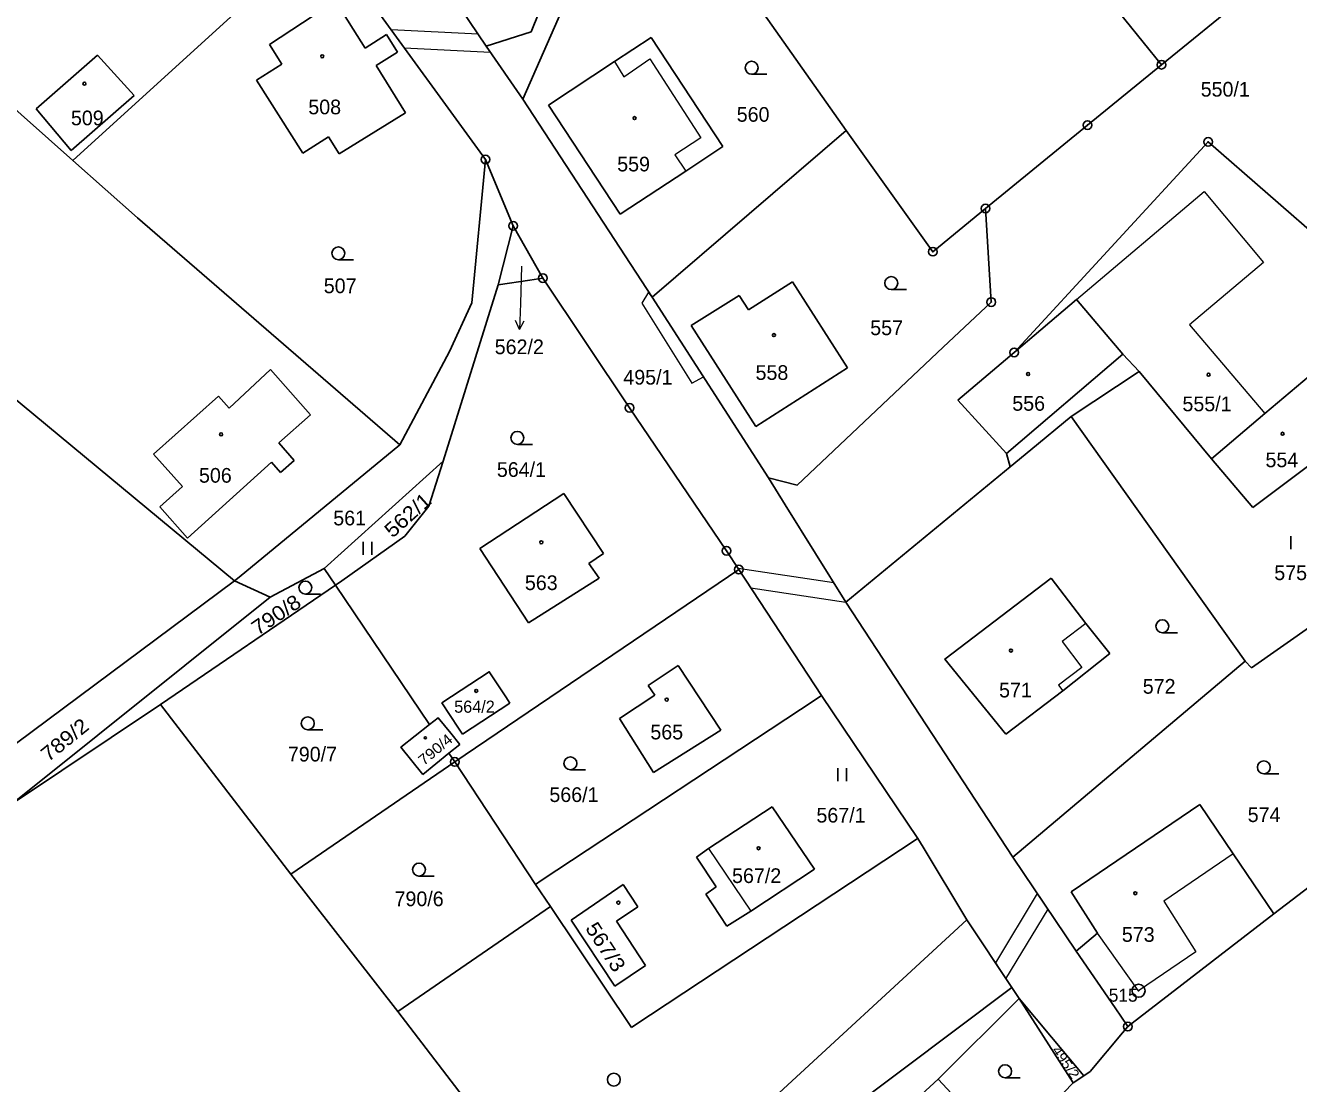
# Model space of a CAD drawing. Extents: x -727701 to -724405, y -960481 to -957284.
# Drawn here: x -726806.8 to -726659.3, y -958649.2 to -958526.7 of the extents above; entities that cross this region are included whole.
import ezdxf
from ezdxf.enums import TextEntityAlignment as Align

# ---------------------------------------------------------------- set-up
doc = ezdxf.new("R2010")
doc.units = 0
doc.header["$LTSCALE"] = 0.68
for name, color, linetype, lineweight in [('1', 7, 'Continuous', 25), ('13', 7, 'Continuous', 13), ('3', 7, 'Continuous', 25), ('4', 7, 'Continuous', 13), ('5', 7, 'Continuous', 25), ('7', 7, 'Continuous', 13), ('8', 7, 'Continuous', 25)]:
    doc.layers.add(name, color=color, linetype=linetype, lineweight=lineweight)
doc.layers.add('2', color=7, linetype='Continuous')

msp = doc.modelspace()

# ---------------------------------------------------------------- linework, layer by layer
at = {"layer": '1'}
for p, q in [((-726675.19, -958531.23), (-726704.2, -958495.39)), ((-726749.16, -958535.22), (-726735.77, -958504.69)), ((-726675.19, -958531.23), (-726642.56, -958504.67)), ((-726769.33, -958505.52), (-726753.4, -958529.08)), ((-726772.47, -958516.11), (-726801.26, -958542.32)), ((-726753.48, -958542.22), (-726772.47, -958516.11)), ((-726726.79, -958517.44), (-726711.7, -958538.86)), ((-726778.48, -958528.9), (-726770.84, -958523.86)), ((-726770.84, -958523.86), (-726767.43, -958529.3)), ((-726747.32, -958525.22), (-726748.2, -958527.43)), ((-726767.43, -958529.3), (-726764.96, -958527.75)), ((-726764.96, -958527.75), (-726763.69, -958529.77)), ((-726748.2, -958527.43), (-726753.4, -958529.08)), ((-726738.54, -958530.85), (-726734.3, -958528.07)), ((-726734.3, -958528.07), (-726725.98, -958540.72)), ((-726805.51, -958536.34), (-726798.42, -958530.13)), ((-726798.42, -958530.13), (-726794.17, -958534.79)), ((-726777.05, -958531.16), (-726778.48, -958528.9)), ((-726763.69, -958529.77), (-726766.16, -958531.32)), ((-726753.4, -958529.08), (-726749.16, -958535.22)), ((-726801.26, -958542.32), (-726814.19, -958530.83)), ((-726780, -958533.04), (-726777.05, -958531.16)), ((-726766.16, -958531.32), (-726762.73, -958536.79)), ((-726746.2, -958535.9), (-726738.54, -958530.85)), ((-726683.77, -958538.22), (-726675.19, -958531.23)), ((-726774.63, -958541.48), (-726780, -958533.04)), ((-726794.17, -958534.79), (-726801.45, -958541.15)), ((-726749.16, -958535.22), (-726734.2, -958558.14)), ((-726737.88, -958548.55), (-726746.2, -958535.9)), ((-726801.45, -958541.15), (-726805.51, -958536.34)), ((-726762.73, -958536.79), (-726770.43, -958541.57)), ((-726711.7, -958538.86), (-726734.2, -958558.14)), ((-726711.7, -958538.86), (-726701.68, -958552.88)), ((-726683.77, -958538.22), (-726695.59, -958547.89)), ((-726771.68, -958539.6), (-726774.63, -958541.48)), ((-726770.43, -958541.57), (-726771.68, -958539.6)), ((-726647.56, -958559.53), (-726669.8, -958540.17)), ((-726725.98, -958540.72), (-726730.29, -958543.56)), ((-726793.78, -958548.96), (-726801.26, -958542.32)), ((-726753.48, -958542.22), (-726755.06, -958558.82)), ((-726753.48, -958542.22), (-726750.29, -958549.89)), ((-726730.29, -958543.56), (-726737.88, -958548.55)), ((-726763.39, -958575.25), (-726793.78, -958548.96)), ((-726695.59, -958547.89), (-726701.68, -958552.88)), ((-726695.59, -958547.89), (-726694.91, -958558.71)), ((-726750.29, -958549.89), (-726752.01, -958556.71)), ((-726750.29, -958549.89), (-726746.84, -958555.93)), ((-726752.01, -958556.71), (-726758.4, -958577.12)), ((-726752.01, -958556.71), (-726748.36, -958556.17)), ((-726746.84, -958555.93), (-726748.36, -958556.17)), ((-726736.79, -958570.96), (-726746.84, -958555.93)), ((-726723.04, -958559.62), (-726717.95, -958556.36)), ((-726717.95, -958556.36), (-726711.57, -958566.32)), ((-726734.2, -958558.14), (-726720.71, -958579.05)), ((-726729.67, -958561.44), (-726724.11, -958557.94)), ((-726724.11, -958557.94), (-726723.04, -958559.62)), ((-726757.67, -958564.43), (-726755.06, -958558.82)), ((-726694.91, -958558.71), (-726700.47, -958563.94)), ((-726692.26, -958564.54), (-726685.04, -958558.42)), ((-726685.04, -958558.42), (-726679.69, -958564.74)), ((-726722.19, -958573.12), (-726729.67, -958561.44)), ((-726700.47, -958563.94), (-726717.4, -958579.91)), ((-726757.67, -958564.43), (-726763.39, -958575.25)), ((-726679.69, -958564.74), (-726693.15, -958576.25)), ((-726783.16, -958570.99), (-726778.38, -958566.52)), ((-726778.38, -958566.52), (-726773.75, -958571.76)), ((-726711.57, -958566.32), (-726722.19, -958573.12)), ((-726677.8, -958566.75), (-726685.66, -958571.98)), ((-726669.41, -958576.87), (-726677.8, -958566.75)), ((-726656.62, -958566.04), (-726663.23, -958571.63)), ((-726810.2, -958568.1), (-726782.56, -958590.97)), ((-726791.92, -958576.31), (-726784.4, -958569.6)), ((-726784.4, -958569.6), (-726783.16, -958570.99)), ((-726725.57, -958587.51), (-726736.79, -958570.96)), ((-726693.15, -958576.25), (-726698.78, -958570.06)), ((-726773.75, -958571.76), (-726777.42, -958575.01)), ((-726685.66, -958571.98), (-726690.34, -958575.83)), ((-726685.66, -958571.98), (-726665.5, -958600.3)), ((-726663.23, -958571.63), (-726669.41, -958576.87)), ((-726664.64, -958582.51), (-726651.21, -958572.42)), ((-726763.39, -958575.25), (-726782.02, -958590.57)), ((-726777.42, -958575.01), (-726775.62, -958577.06)), ((-726692.72, -958577.79), (-726690.34, -958575.83)), ((-726788.56, -958580.07), (-726791.92, -958576.31)), ((-726778.28, -958577.25), (-726787.98, -958586.04)), ((-726777.21, -958578.46), (-726778.28, -958577.25)), ((-726775.62, -958577.06), (-726777.21, -958578.46)), ((-726772.16, -958589.55), (-726758.4, -958577.12)), ((-726758.4, -958577.12), (-726760.03, -958582.35)), ((-726693.15, -958576.25), (-726692.72, -958577.79)), ((-726669.41, -958576.87), (-726664.64, -958582.51)), ((-726692.72, -958577.79), (-726711.75, -958593.46)), ((-726791.21, -958582.42), (-726788.56, -958580.07)), ((-726720.71, -958579.05), (-726718.77, -958582.18)), ((-726717.4, -958579.91), (-726720.71, -958579.05)), ((-726754.14, -958587.26), (-726744.43, -958580.89)), ((-726744.43, -958580.89), (-726739.81, -958587.81)), ((-726787.98, -958586.04), (-726791.21, -958582.42)), ((-726762.84, -958585.82), (-726760.03, -958582.35)), ((-726718.77, -958582.18), (-726711.75, -958593.46)), ((-726762.84, -958585.82), (-726770.12, -958590.99)), ((-726748.51, -958595.84), (-726754.14, -958587.26)), ((-726724.15, -958589.68), (-726725.57, -958587.51)), ((-726739.81, -958587.81), (-726741.5, -958588.98)), ((-726741.5, -958588.98), (-726740.33, -958590.67)), ((-726782.02, -958590.57), (-726782.56, -958590.97)), ((-726778.4, -958592.89), (-726772.16, -958589.55)), ((-726772.16, -958589.55), (-726770.87, -958591.49)), ((-726724.15, -958589.68), (-726757.04, -958611.96)), ((-726724.15, -958589.68), (-726714.57, -958604.26)), ((-726782.56, -958590.97), (-726807.78, -958609.8)), ((-726791.12, -958605.31), (-726770.87, -958591.49)), ((-726782.56, -958590.97), (-726778.4, -958592.89)), ((-726770.12, -958590.99), (-726770.87, -958591.49)), ((-726770.87, -958591.49), (-726759.95, -958607.61)), ((-726740.33, -958590.67), (-726748.51, -958595.84)), ((-726687.96, -958590.68), (-726683.98, -958595.92)), ((-726778.4, -958592.89), (-726808.24, -958616.76)), ((-726711.75, -958593.46), (-726692.41, -958622.99)), ((-726683.98, -958595.92), (-726681.19, -958599.39)), ((-726664.76, -958601.05), (-726657.68, -958596.09)), ((-726681.19, -958599.39), (-726686.61, -958603.72)), ((-726734.64, -958603.11), (-726731.16, -958600.8)), ((-726731.16, -958600.8), (-726726.23, -958608.28)), ((-726665.5, -958600.3), (-726692.41, -958622.99)), ((-726665.5, -958600.3), (-726664.76, -958601.05)), ((-726733.89, -958604.24), (-726734.64, -958603.11)), ((-726686.61, -958603.72), (-726693.23, -958608.75)), ((-726808.24, -958616.76), (-726791.12, -958605.31)), ((-726791.12, -958605.31), (-726776.01, -958624.94)), ((-726750.65, -958605.14), (-726756.14, -958608.75)), ((-726751.13, -958604.41), (-726750.65, -958605.14)), ((-726747.03, -958625.69), (-726715.2, -958604.67)), ((-726737.95, -958606.93), (-726733.89, -958604.24)), ((-726714.57, -958604.26), (-726715.2, -958604.67)), ((-726714.57, -958604.26), (-726703.43, -958620.83)), ((-726756.14, -958608.75), (-726756.61, -958608.03)), ((-726734.04, -958613.17), (-726737.95, -958606.93)), ((-726726.23, -958608.28), (-726734.04, -958613.17)), ((-726757.51, -958608.62), (-726756.44, -958609.93)), ((-726757.71, -958610.96), (-726760.73, -958613.42)), ((-726756.44, -958609.93), (-726757.71, -958610.96)), ((-726757.71, -958610.96), (-726757.04, -958611.96)), ((-726776.01, -958624.94), (-726757.04, -958611.96)), ((-726757.04, -958611.96), (-726747.69, -958626.13)), ((-726662.18, -958629.55), (-726643.63, -958615.25)), ((-726727.64, -958621.99), (-726720.27, -958617.16)), ((-726720.27, -958617.16), (-726715.39, -958624.38)), ((-726685.68, -958626.98), (-726670.77, -958616.88)), ((-726670.77, -958616.88), (-726666.89, -958622.61)), ((-726736.3, -958642.52), (-726703.48, -958620.86)), ((-726729.04, -958623), (-726727.64, -958621.99)), ((-726726.77, -958626.41), (-726729.04, -958623)), ((-726697.75, -958630.25), (-726702.79, -958621.81)), ((-726692.41, -958622.99), (-726685.08, -958633.87)), ((-726666.89, -958622.61), (-726662.18, -958629.55)), ((-726715.39, -958624.38), (-726722.74, -958629.23)), ((-726776.01, -958624.94), (-726763.62, -958640.86)), ((-726747.69, -958626.13), (-726747.03, -958625.69)), ((-726747.69, -958626.13), (-726745.97, -958628.71)), ((-726743.58, -958630.26), (-726737.54, -958626.16)), ((-726737.54, -958626.16), (-726735.83, -958628.73)), ((-726727.98, -958627.26), (-726726.77, -958626.41)), ((-726725.54, -958630.96), (-726727.98, -958627.26)), ((-726682.6, -958631.8), (-726685.68, -958626.98)), ((-726763.62, -958640.86), (-726745.97, -958628.71)), ((-726745.97, -958628.71), (-726736.59, -958642.71)), ((-726735.83, -958628.73), (-726738.33, -958630.41)), ((-726738.49, -958637.93), (-726743.58, -958630.26)), ((-726741.15, -958670.21), (-726697.75, -958630.25)), ((-726738.33, -958630.41), (-726734.97, -958635.52)), ((-726722.74, -958629.23), (-726725.54, -958630.96)), ((-726692.54, -958638.08), (-726697.75, -958630.25)), ((-726662.18, -958629.55), (-726679.1, -958642.6)), ((-726685.08, -958633.87), (-726682.6, -958631.8)), ((-726685.08, -958633.87), (-726680.58, -958640.42)), ((-726734.97, -958635.52), (-726738.49, -958637.93)), ((-726692.54, -958638.08), (-726721.81, -958660.04)), ((-726691.67, -958639.34), (-726692.54, -958638.08)), ((-726691.67, -958639.34), (-726701.06, -958648.67)), ((-726691.67, -958639.34), (-726684.18, -958648.28)), ((-726685.42, -958649.09), (-726691.67, -958639.34)), ((-726680.58, -958640.42), (-726679.1, -958642.6)), ((-726763.62, -958640.86), (-726741.15, -958670.21)), ((-726736.59, -958642.71), (-726736.3, -958642.52)), ((-726683.46, -958647.81), (-726679.7, -958643.32)), ((-726679.1, -958642.6), (-726679.7, -958643.32)), ((-726683.46, -958647.81), (-726684.18, -958648.28)), ((-726701.06, -958648.67), (-726694.83, -958655.37)), ((-726693.58, -958657.51), (-726685.42, -958649.09)), ((-726684.18, -958648.28), (-726685.42, -958649.09))]:
    msp.add_line(p, q, dxfattribs=at)
for points in [[(-726669.8, -958540.17), (-726692.26, -958564.54), (-726698.78, -958570.06)], [(-726693.23, -958608.75), (-726700.29, -958600.05), (-726687.96, -958590.68)], [(-726756.61, -958608.03), (-726758.53, -958605.13), (-726753.04, -958601.51), (-726751.13, -958604.41)], [(-726759.95, -958607.61), (-726758.97, -958606.84), (-726757.51, -958608.62)], [(-726760.73, -958613.42), (-726763.28, -958610.26), (-726759.95, -958607.61)], [(-726703.48, -958620.86), (-726703.43, -958620.83), (-726702.79, -958621.81)]]:
    msp.add_lwpolyline(points, dxfattribs=at)
at = {"layer": '13'}
for points in [[(-726764.4, -958527.21), (-726762.89, -958529.29), (-726752.91, -958529.79), (-726753.4, -958529.08), (-726754.32, -958527.71)], [(-726734.59, -958557.55), (-726735.38, -958558.83), (-726729.6, -958568.09), (-726728.24, -958567.37), (-726734.2, -958558.14)], [(-726724.22, -958589.56), (-726722.75, -958591.8), (-726711.75, -958593.46), (-726713.15, -958591.22)], [(-726694.44, -958635.22), (-726693.22, -958637.06), (-726688.34, -958629.02), (-726689.58, -958627.2)]]:
    msp.add_lwpolyline(points, close=True, dxfattribs=at)
at = {"layer": '3'}
for p, q in [((-726722.663, -958532.34), (-726720.913, -958532.34)), ((-726770.523, -958553.82), (-726768.773, -958553.82)), ((-726706.493, -958557.27), (-726704.743, -958557.27)), ((-726749.793, -958575.19), (-726748.043, -958575.19)), ((-726660.231, -958587.33), (-726660.231, -958585.83)), ((-726767.641, -958587.96), (-726767.641, -958586.46)), ((-726766.64, -958587.96), (-726766.64, -958586.46)), ((-726774.343, -958592.52), (-726772.593, -958592.52)), ((-726675.103, -958597), (-726673.353, -958597)), ((-726774.063, -958608.24), (-726772.313, -958608.24)), ((-726712.681, -958614.17), (-726712.681, -958612.67)), ((-726711.68, -958614.17), (-726711.68, -958612.67)), ((-726743.653, -958612.87), (-726741.903, -958612.87)), ((-726663.353, -958613.33), (-726661.603, -958613.33)), ((-726761.183, -958625.17), (-726759.433, -958625.17)), ((-726693.313, -958648.52), (-726691.563, -958648.52))]:
    msp.add_line(p, q, dxfattribs=at)
for centre in [(-726722.6629, -958531.5898), (-726770.5229, -958553.0698), (-726706.4929, -958556.5198), (-726749.7929, -958574.4398), (-726774.3429, -958591.7698), (-726675.1029, -958596.2498), (-726774.0629, -958607.4898), (-726743.6529, -958612.1198), (-726663.3529, -958612.5798), (-726761.1829, -958624.4198), (-726738.6229, -958648.7398), (-726693.3129, -958647.7698)]:
    msp.add_circle(centre, 0.75, dxfattribs=at)
at = {"layer": '4'}
for p, q in [((-726738.54, -958530.85), (-726737.46, -958532.65)), ((-726737.46, -958532.65), (-726734.44, -958530.57)), ((-726734.44, -958530.57), (-726728.56, -958539.69)), ((-726728.56, -958539.69), (-726731.55, -958541.65)), ((-726731.55, -958541.65), (-726730.29, -958543.56)), ((-726685.04, -958558.42), (-726670.27, -958545.92)), ((-726670.27, -958545.92), (-726663.39, -958554.15)), ((-726663.39, -958554.15), (-726671.94, -958561.35)), ((-726671.94, -958561.35), (-726663.23, -958571.63)), ((-726677.8, -958566.75), (-726679.69, -958564.74)), ((-726683.98, -958595.92), (-726686.72, -958598.01)), ((-726686.72, -958598.01), (-726684.44, -958601.01)), ((-726684.44, -958601.01), (-726687.12, -958603.05)), ((-726687.12, -958603.05), (-726686.61, -958603.72)), ((-726727.64, -958621.99), (-726722.74, -958629.23)), ((-726666.89, -958622.61), (-726674.95, -958628.08)), ((-726674.95, -958628.08), (-726671.24, -958633.95)), ((-726677.86, -958638.45), (-726682.6, -958631.8)), ((-726671.24, -958633.95), (-726677.86, -958638.45)), ((-726703.46, -958650.9), (-726701.06, -958648.67))]:
    msp.add_line(p, q, dxfattribs=at)
at = {"layer": '5'}
for centre, radius in [((-726772.3868, -958530.2592), 0.175), ((-726799.9268, -958533.4292), 0.175), ((-726736.2168, -958537.4192), 0.175), ((-726720.0768, -958562.5392), 0.175), ((-726690.6468, -958567.0492), 0.175), ((-726669.7568, -958567.1192), 0.175), ((-726784.0968, -958574.0292), 0.175), ((-726661.1868, -958573.9592), 0.175), ((-726747.0168, -958586.5292), 0.175), ((-726692.6368, -958599.0592), 0.175), ((-726754.5568, -958603.7292), 0.175), ((-726732.4968, -958604.7392), 0.175), ((-726760.4449, -958609.1594), 0.126), ((-726721.8668, -958621.9492), 0.175), ((-726678.2368, -958627.1592), 0.175), ((-726738.0968, -958628.2492), 0.175)]:
    msp.add_circle(centre, radius, dxfattribs=at)
at = {"layer": '7'}
msp.add_line((-726749.535, -958561.879), (-726748.999, -958560.896), dxfattribs=at)
msp.add_lwpolyline([(-726749.31, -958554.57), (-726749.43, -958558.88), (-726749.535, -958561.879), (-726750, -958560.861)], dxfattribs=at)
at = {"layer": '8'}
for centre, radius in [((-726675.19, -958531.2299), 0.5), ((-726675.19, -958531.2299), 0.0303), ((-726683.77, -958538.2199), 0.5), ((-726683.77, -958538.2199), 0.0303), ((-726669.8, -958540.1699), 0.5), ((-726669.8, -958540.1699), 0.0303), ((-726753.48, -958542.2199), 0.5), ((-726753.48, -958542.2199), 0.0303), ((-726695.59, -958547.8899), 0.5), ((-726695.59, -958547.8899), 0.0303), ((-726750.29, -958549.8899), 0.5), ((-726750.29, -958549.8899), 0.0303), ((-726701.68, -958552.8799), 0.5), ((-726701.68, -958552.8799), 0.0303), ((-726746.84, -958555.9299), 0.5), ((-726746.84, -958555.9299), 0.0303), ((-726694.91, -958558.7099), 0.5), ((-726694.91, -958558.7099), 0.0303), ((-726692.26, -958564.5399), 0.5), ((-726692.26, -958564.5399), 0.0303), ((-726736.79, -958570.9599), 0.5), ((-726736.79, -958570.9599), 0.0303), ((-726725.57, -958587.5099), 0.5), ((-726725.57, -958587.5099), 0.0303), ((-726724.15, -958589.6799), 0.5), ((-726724.15, -958589.6799), 0.0303), ((-726757.04, -958611.9599), 0.5), ((-726757.04, -958611.9599), 0.0303), ((-726677.86, -958638.4498), 0.75), ((-726677.86, -958638.4498), 0.03), ((-726679.1, -958642.5999), 0.5), ((-726679.1, -958642.5999), 0.0303)]:
    msp.add_circle(centre, radius, dxfattribs=at)

# ---------------------------------------------------------------- texts
at = {"layer": '2'}
for s, height, p in [('550/1', 1.7, (-726667.82, -958534.925)), ('562/2', 1.7, (-726749.57, -958564.745)), ('555/1', 1.7, (-726669.93, -958571.355)), ('564/1', 1.7, (-726749.32, -958578.955)), ('564/2', 1.403, (-726754.759, -958606.26)), ('790/7', 1.7, (-726773.52, -958611.905)), ('566/1', 1.7, (-726743.24, -958616.595)), ('790/6', 1.7, (-726761.17, -958628.655))]:
    msp.add_text(s, height=height, dxfattribs=at).set_placement(p, align=Align.CENTER)
for s, p in [('508', (-726774, -958536.975)), ('509', (-726801.49, -958538.245)), ('560', (-726724.39, -958537.835)), ('559', (-726738.23, -958543.585)), ('507', (-726772.21, -958557.685)), ('557', (-726708.93, -958562.545)), ('495/1', (-726737.52, -958568.265)), ('558', (-726722.21, -958567.725)), ('556', (-726692.48, -958571.295)), ('554', (-726663.16, -958577.835)), ('506', (-726786.66, -958579.625)), ('561', (-726771.11, -958584.565)), ('563', (-726748.92, -958592.055)), ('575', (-726662.14, -958590.905)), ('572', (-726677.37, -958604.055)), ('571', (-726694.01, -958604.485)), ('565', (-726734.39, -958609.345)), ('567/1', (-726715.16, -958618.975)), ('574', (-726665.22, -958618.915)), ('567/2', (-726724.93, -958625.975)), ('573', (-726679.79, -958632.785))]:
    msp.add_text(s, height=1.7, dxfattribs=at).set_placement(p)
at = {"layer": '2', "width": 1.1}
for s, height, rotation, p in [('562/1', 1.7, 42, (-726764.245, -958586.105)), ('567/3', 1.7, 303, (-726741.986, -958631.211)), ('495/2', 1.139, 305, (-726687.953, -958645.353))]:
    msp.add_text(s, height=height, rotation=rotation, dxfattribs=at).set_placement(p)
for s, height, rotation, p in [('790/8', 1.7, 34, (-726777.2498, -958595.6189)), ('789/2', 1.7, 39, (-726801.6694, -958610.0495)), ('790/4', 1.224, 40, (-726758.8924, -958610.9853))]:
    msp.add_text(s, height=height, rotation=rotation, dxfattribs=at).set_placement(p, align=Align.CENTER)
at = {"layer": '8'}
msp.add_text('515', height=1.5, dxfattribs=at).set_placement((-726681.31, -958639.715))

doc.saveas('drawing.dxf')
